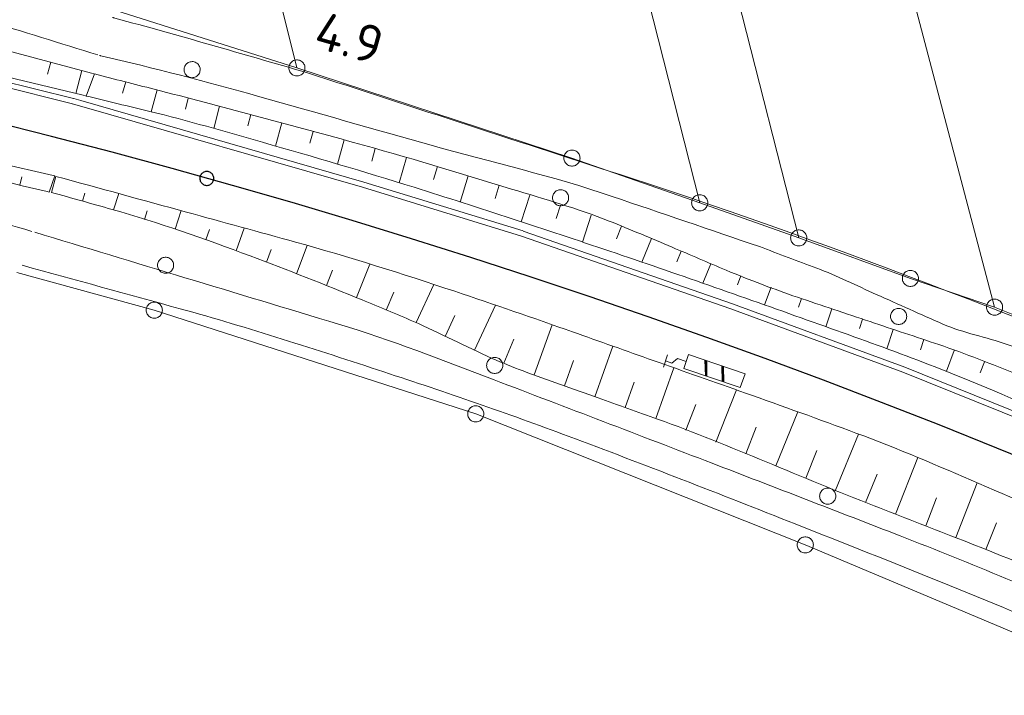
# Model space of a CAD drawing. Header units: metres. Extents: x 3425540 to 3446143, y 5432760 to 5444637.
# Tile 329 of 656: x 3439958 to 3440049, y 5439447 to 5439510. Entities that reach past the tile are written whole.
import ezdxf
from ezdxf.enums import TextEntityAlignment as Align

# ---------------------------------------------------------------- set-up
doc = ezdxf.new("R2010")
doc.units = ezdxf.units.M
for name, color, linetype, lineweight in [('B_Bestand', 9, 'Continuous', 18), ('B_Böschung', 9, 'Continuous', 18), ('B_Flurgrenzen', 9, 'Continuous', 18), ('B_Gleisachse', 9, 'Continuous', 25), ('B_Kilometrierung', 9, 'Continuous', 25), ('Bestand Kabeltröge', 9, 'Continuous', 18)]:
    doc.layers.add(name, color=color, linetype=linetype, lineweight=lineweight)
doc.styles.get("Standard").update_dxf_attribs({"font": 'isocpeur.ttf'})

msp = doc.modelspace()

# ---------------------------------------------------------------- linework, layer by layer
at = {"layer": 'B_Bestand'}
for p, q in [((3440017.932, 5439478.798), (3440017.547, 5439477.661)), ((3440017.739, 5439478.23), (3440018.308, 5439478.037)), ((3440018.307, 5439478.037), (3440018.84, 5439478.456)), ((3440021.397, 5439478.308), (3440021.438, 5439476.858)), ((3440021.468, 5439478.284), (3440021.509, 5439476.834)), ((3440021.564, 5439478.252), (3440021.581, 5439476.809)), ((3440022.972, 5439477.775), (3440022.989, 5439476.332)), ((3440023.044, 5439477.75), (3440023.084, 5439476.3)), ((3440023.116, 5439477.726), (3440023.156, 5439476.275))]:
    msp.add_line(p, q, dxfattribs=at)
for points in [[(3439974.26, 5439504.742), (3439974.326, 5439504.81), (3439974.38, 5439504.882), (3439974.43, 5439504.968), (3439974.464, 5439505.054), (3439974.485, 5439505.145), (3439974.502, 5439505.24), (3439974.506, 5439505.332), (3439974.494, 5439505.424), (3439974.474, 5439505.517), (3439974.436, 5439505.603), (3439974.394, 5439505.684), (3439974.339, 5439505.762), (3439974.276, 5439505.832), (3439974.204, 5439505.894), (3439974.127, 5439505.944), (3439974.045, 5439505.99), (3439973.955, 5439506.019), (3439973.864, 5439506.041), (3439973.772, 5439506.045), (3439973.675, 5439506.037), (3439973.583, 5439506.025), (3439973.494, 5439506), (3439973.404, 5439505.958), (3439973.326, 5439505.912), (3439973.253, 5439505.853), (3439973.186, 5439505.785), (3439973.133, 5439505.712), (3439973.083, 5439505.627), (3439973.049, 5439505.541), (3439973.028, 5439505.45), (3439973.011, 5439505.355), (3439973.006, 5439505.263), (3439973.019, 5439505.17), (3439973.039, 5439505.077), (3439973.077, 5439504.992), (3439973.119, 5439504.91), (3439973.174, 5439504.832), (3439973.237, 5439504.762), (3439973.309, 5439504.7), (3439973.386, 5439504.651), (3439973.468, 5439504.605), (3439973.558, 5439504.575), (3439973.649, 5439504.554), (3439973.741, 5439504.55), (3439973.837, 5439504.558), (3439973.93, 5439504.57), (3439974.019, 5439504.595), (3439974.109, 5439504.636), (3439974.186, 5439504.683), (3439974.26, 5439504.742)], [(3440019.652, 5439478.181), (3440019.433, 5439477.537), (3440024.683, 5439475.758), (3440025.12, 5439477.047), (3440019.87, 5439478.826), (3440019.652, 5439478.181), (3440018.84, 5439478.456)]]:
    msp.add_lwpolyline(points, dxfattribs=at)
for points, knots in [([(3439546.541, 5439507.039), (3439552.839, 5439507.693), (3439559.136, 5439508.347), (3439565.434, 5439509), (3439582.354, 5439510.756), (3439599.269, 5439512.567), (3439616.184, 5439514.37), (3439625.085, 5439515.319), (3439633.986, 5439516.277), (3439642.884, 5439517.252), (3439650.127, 5439518.046), (3439657.367, 5439518.873), (3439664.61, 5439519.674), (3439670.106, 5439520.282), (3439675.604, 5439520.879), (3439681.102, 5439521.474), (3439688.689, 5439522.296), (3439696.286, 5439523.031), (3439703.876, 5439523.832), (3439708.157, 5439524.284), (3439712.42, 5439524.896), (3439716.703, 5439525.338), (3439721.451, 5439525.828), (3439726.21, 5439526.182), (3439730.969, 5439526.55), (3439737.772, 5439527.076), (3439744.57, 5439527.613), (3439751.387, 5439527.924), (3439756.577, 5439528.161), (3439761.769, 5439528.269), (3439766.962, 5439528.318), (3439771.979, 5439528.366), (3439776.997, 5439528.402), (3439782.014, 5439528.449), (3439786.049, 5439528.488), (3439790.085, 5439528.541), (3439794.12, 5439528.58), (3439798.549, 5439528.623), (3439802.979, 5439528.616), (3439807.406, 5439528.351), (3439813.502, 5439527.986), (3439819.577, 5439527.506), (3439825.664, 5439527.108), (3439833.319, 5439526.608), (3439840.975, 5439526.124), (3439848.634, 5439525.668), (3439853.599, 5439525.373), (3439858.59, 5439525.164), (3439863.554, 5439525.472), (3439866.769, 5439525.672), (3439869.982, 5439525.899), (3439873.197, 5439526.106), (3439875.469, 5439526.253), (3439877.741, 5439526.397), (3439880.013, 5439526.538), (3439884.663, 5439526.827), (3439889.336, 5439526.7), (3439893.991, 5439526.366), (3439897.501, 5439526.114), (3439900.967, 5439525.57), (3439904.431, 5439524.899), (3439907.835, 5439524.24), (3439911.227, 5439523.602), (3439914.526, 5439522.569), (3439920.417, 5439520.726), (3439926.24, 5439518.708), (3439932.127, 5439516.872), (3439936.096, 5439515.634), (3439940.063, 5439514.392), (3439944.034, 5439513.161), (3439951.025, 5439510.994), (3439958.017, 5439508.827), (3439965.008, 5439506.659)], [0, 0, 0, 0, 0.044958, 0.044958, 0.044958, 0.165748, 0.165748, 0.165748, 0.229311, 0.229311, 0.229311, 0.281052, 0.281052, 0.281052, 0.320319, 0.320319, 0.320319, 0.374511, 0.374511, 0.374511, 0.405079, 0.405079, 0.405079, 0.438967, 0.438967, 0.438967, 0.487403, 0.487403, 0.487403, 0.524279, 0.524279, 0.524279, 0.559907, 0.559907, 0.559907, 0.588562, 0.588562, 0.588562, 0.620013, 0.620013, 0.620013, 0.663328, 0.663328, 0.663328, 0.717802, 0.717802, 0.717802, 0.753119, 0.753119, 0.753119, 0.775992, 0.775992, 0.775992, 0.792157, 0.792157, 0.792157, 0.825244, 0.825244, 0.825244, 0.850197, 0.850197, 0.850197, 0.874719, 0.874719, 0.874719, 0.918507, 0.918507, 0.918507, 0.948026, 0.948026, 0.948026, 1, 1, 1, 1]), ([(3439552.782, 5439489.562), (3439562.198, 5439490.863), (3439571.615, 5439492.164), (3439581.031, 5439493.465), (3439598.2, 5439495.837), (3439615.488, 5439497.246), (3439632.72, 5439499.104), (3439642.339, 5439500.142), (3439651.959, 5439501.168), (3439661.577, 5439502.211), (3439670.528, 5439503.182), (3439679.474, 5439504.2), (3439688.421, 5439505.208), (3439695.644, 5439506.022), (3439702.856, 5439506.931), (3439710.079, 5439507.744), (3439716.561, 5439508.474), (3439723.054, 5439509.095), (3439729.549, 5439509.704), (3439737.508, 5439510.451), (3439745.471, 5439511.098), (3439753.439, 5439511.762), (3439763.131, 5439512.57), (3439772.832, 5439513.278), (3439782.541, 5439513.732), (3439792.666, 5439514.206), (3439802.832, 5439513.88), (3439812.956, 5439513.271), (3439822.873, 5439512.675), (3439832.775, 5439511.98), (3439842.679, 5439511.197), (3439849.243, 5439510.678), (3439855.814, 5439510.265), (3439862.353, 5439509.474), (3439870.979, 5439508.431), (3439879.562, 5439507.129), (3439888.16, 5439505.901), (3439892.58, 5439505.27), (3439897.029, 5439504.813), (3439901.409, 5439503.942), (3439908.203, 5439502.592), (3439914.967, 5439501.122), (3439921.745, 5439499.703), (3439927.046, 5439498.594), (3439932.438, 5439497.854), (3439937.644, 5439496.36), (3439944.717, 5439494.331), (3439951.791, 5439492.302), (3439958.864, 5439490.272)], [0, 0, 0, 0, 0.069627, 0.069627, 0.069627, 0.196577, 0.196577, 0.196577, 0.267441, 0.267441, 0.267441, 0.333389, 0.333389, 0.333389, 0.38663, 0.38663, 0.38663, 0.434407, 0.434407, 0.434407, 0.492952, 0.492952, 0.492952, 0.564169, 0.564169, 0.564169, 0.638438, 0.638438, 0.638438, 0.711185, 0.711185, 0.711185, 0.759404, 0.759404, 0.759404, 0.823014, 0.823014, 0.823014, 0.855714, 0.855714, 0.855714, 0.906433, 0.906433, 0.906433, 0.9461, 0.9461, 0.9461, 1, 1, 1, 1]), ([(3439966.357, 5439510.149), (3439966.394, 5439510.139), (3439966.43, 5439510.129), (3439966.467, 5439510.119), (3439966.503, 5439510.109), (3439966.54, 5439510.099), (3439966.576, 5439510.089), (3439969.538, 5439509.271), (3439972.502, 5439508.458), (3439975.455, 5439507.606), (3439978.432, 5439506.748), (3439981.408, 5439505.89), (3439984.385, 5439505.031)], [0, 0, 0, 0, 0.006084, 0.006084, 0.006084, 0.012117, 0.012117, 0.012117, 0.504079, 0.504079, 0.504079, 1, 1, 1, 1]), ([(3439965.15, 5439506.611), (3439965.169, 5439506.607), (3439965.188, 5439506.602), (3439965.207, 5439506.597), (3439965.226, 5439506.593), (3439965.245, 5439506.588), (3439965.264, 5439506.584), (3439965.264, 5439506.584), (3439965.265, 5439506.584), (3439965.265, 5439506.584), (3439970.222, 5439505.433), (3439975.147, 5439504.162), (3439980.041, 5439502.777), (3439985.351, 5439501.275), (3439990.661, 5439499.772), (3439995.971, 5439498.27), (3440001.576, 5439496.685), (3440007.275, 5439495.403), (3440012.787, 5439493.521), (3440017.346, 5439491.965), (3440021.905, 5439490.409), (3440026.464, 5439488.853)], [0, 0, 0, 0, 0.000919, 0.000919, 0.000919, 0.001835, 0.001835, 0.001835, 0.00185, 0.00185, 0.00185, 0.240798, 0.240798, 0.240798, 0.500052, 0.500052, 0.500052, 0.773688, 0.773688, 0.773688, 1, 1, 1, 1]), ([(3439984.385, 5439505.032), (3439994.411, 5439501.767), (3440004.438, 5439498.501), (3440014.464, 5439495.235), (3440034.345, 5439488.76), (3440053.754, 5439480.986), (3440073.168, 5439473.131), (3440083.165, 5439469.086), (3440093.032, 5439464.75), (3440102.469, 5439459.532), (3440107.857, 5439456.553), (3440113.03, 5439453.228), (3440118.4, 5439450.236), (3440124.47, 5439446.855), (3440130.595, 5439443.569), (3440136.654, 5439440.165), (3440142.869, 5439436.674), (3440149.038, 5439433.106), (3440155.177, 5439429.477), (3440160.385, 5439426.399), (3440165.585, 5439423.295), (3440170.556, 5439419.849), (3440177.038, 5439415.356), (3440183.52, 5439410.863), (3440190.002, 5439406.37)], [0, 0, 0, 0, 0.138052, 0.138052, 0.138052, 0.411795, 0.411795, 0.411795, 0.552765, 0.552765, 0.552765, 0.633258, 0.633258, 0.633258, 0.724238, 0.724238, 0.724238, 0.817563, 0.817563, 0.817563, 0.896745, 0.896745, 0.896745, 1, 1, 1, 1]), ([(3440104.144, 5439432.103), (3440098.944, 5439434.723), (3440093.745, 5439437.342), (3440088.545, 5439439.961), (3440083.404, 5439442.551), (3440078.238, 5439445.086), (3440073.057, 5439447.597), (3440068.467, 5439449.822), (3440063.807, 5439451.894), (3440059.118, 5439453.904), (3440052.626, 5439456.687), (3440046.118, 5439459.427), (3440039.536, 5439461.983), (3440033.713, 5439464.245), (3440027.886, 5439466.493), (3440022.056, 5439468.734), (3440015.311, 5439471.327), (3440008.563, 5439473.907), (3440001.811, 5439476.481), (3439997.03, 5439478.304), (3439992.257, 5439480.17), (3439987.361, 5439481.652), (3439982.604, 5439483.092), (3439977.847, 5439484.528), (3439973.09, 5439485.967), (3439968.436, 5439487.375), (3439963.783, 5439488.783), (3439959.129, 5439490.19)], [0, 0, 0, 0, 0.111625, 0.111625, 0.111625, 0.221982, 0.221982, 0.221982, 0.319759, 0.319759, 0.319759, 0.455136, 0.455136, 0.455136, 0.57489, 0.57489, 0.57489, 0.713422, 0.713422, 0.713422, 0.811504, 0.811504, 0.811504, 0.906785, 0.906785, 0.906785, 1, 1, 1, 1]), ([(3440419.601, 5439154.358), (3440417.983, 5439155.967), (3440416.366, 5439157.576), (3440414.748, 5439159.184), (3440411.137, 5439162.775), (3440408.165, 5439166.969), (3440405.234, 5439171.137), (3440401.877, 5439175.911), (3440398.539, 5439180.689), (3440395.278, 5439185.524), (3440391.428, 5439191.233), (3440387.641, 5439196.983), (3440383.771, 5439202.678), (3440378.894, 5439209.854), (3440373.991, 5439217.011), (3440368.969, 5439224.085), (3440365.389, 5439229.127), (3440361.763, 5439234.134), (3440358.128, 5439239.136), (3440354.715, 5439243.833), (3440351.28, 5439248.514), (3440347.838, 5439253.19), (3440343.106, 5439259.62), (3440338.263, 5439265.962), (3440333.372, 5439272.276), (3440329.906, 5439276.751), (3440326.316, 5439281.127), (3440322.53, 5439285.336), (3440319.369, 5439288.851), (3440316.145, 5439292.299), (3440312.906, 5439295.739), (3440309.024, 5439299.862), (3440305.152, 5439303.987), (3440301.179, 5439308.023), (3440295.263, 5439314.033), (3440289.183, 5439319.876), (3440282.959, 5439325.562), (3440278.429, 5439329.7), (3440273.881, 5439333.819), (3440269.352, 5439337.957), (3440264.591, 5439342.307), (3440259.841, 5439346.667), (3440255.08, 5439351.017), (3440250.528, 5439355.176), (3440245.912, 5439359.26), (3440241.252, 5439363.3), (3440234.221, 5439369.396), (3440226.94, 5439375.181), (3440219.623, 5439380.934), (3440213.699, 5439385.592), (3440207.739, 5439390.194), (3440201.59, 5439394.546), (3440196.411, 5439398.211), (3440191.065, 5439401.63), (3440185.881, 5439405.282), (3440182.401, 5439407.734), (3440178.961, 5439410.243), (3440175.482, 5439412.697), (3440172.121, 5439415.068), (3440168.742, 5439417.408), (3440165.304, 5439419.669), (3440158.261, 5439424.302), (3440151.034, 5439428.634), (3440143.692, 5439432.769), (3440136.815, 5439436.643), (3440129.92, 5439440.477), (3440123.004, 5439444.279), (3440116.785, 5439447.698), (3440110.576, 5439451.131), (3440104.308, 5439454.461), (3440097.475, 5439458.091), (3440090.54, 5439461.514), (3440083.62, 5439464.974), (3440080.258, 5439466.655), (3440076.882, 5439468.302), (3440073.49, 5439469.922), (3440069.017, 5439472.058), (3440064.471, 5439474.02), (3440059.881, 5439475.898), (3440056.454, 5439477.301), (3440052.97, 5439478.54), (3440049.482, 5439479.771), (3440047.513, 5439480.466), (3440045.424, 5439480.822), (3440043.508, 5439481.653), (3440041.432, 5439482.553), (3440039.381, 5439483.505), (3440037.313, 5439484.419), (3440035.47, 5439485.234), (3440033.667, 5439486.145), (3440031.781, 5439486.854), (3440030.009, 5439487.521), (3440028.236, 5439488.188), (3440026.464, 5439488.854)], [0, 0, 0, 0, 0.013012, 0.013012, 0.013012, 0.042058, 0.042058, 0.042058, 0.075323, 0.075323, 0.075323, 0.114595, 0.114595, 0.114595, 0.164078, 0.164078, 0.164078, 0.199344, 0.199344, 0.199344, 0.232461, 0.232461, 0.232461, 0.277994, 0.277994, 0.277994, 0.310266, 0.310266, 0.310266, 0.33721, 0.33721, 0.33721, 0.369499, 0.369499, 0.369499, 0.417582, 0.417582, 0.417582, 0.452577, 0.452577, 0.452577, 0.489358, 0.489358, 0.489358, 0.524523, 0.524523, 0.524523, 0.577581, 0.577581, 0.577581, 0.620538, 0.620538, 0.620538, 0.656713, 0.656713, 0.656713, 0.680996, 0.680996, 0.680996, 0.704452, 0.704452, 0.704452, 0.752501, 0.752501, 0.752501, 0.797512, 0.797512, 0.797512, 0.837988, 0.837988, 0.837988, 0.882109, 0.882109, 0.882109, 0.903543, 0.903543, 0.903543, 0.931802, 0.931802, 0.931802, 0.9529, 0.9529, 0.9529, 0.964809, 0.964809, 0.964809, 0.977708, 0.977708, 0.977708, 0.989199, 0.989199, 0.989199, 1, 1, 1, 1]), ([(3440380.353, 5439144.456), (3440380.464, 5439145.896), (3440380.574, 5439147.335), (3440380.685, 5439148.774), (3440380.852, 5439150.952), (3440380.428, 5439153.127), (3440380.132, 5439155.303), (3440379.796, 5439157.776), (3440379.387, 5439160.201), (3440378.693, 5439162.608), (3440377.814, 5439165.658), (3440376.646, 5439168.566), (3440375.153, 5439171.351), (3440372.469, 5439176.357), (3440369.713, 5439181.255), (3440366.744, 5439186.07), (3440363.12, 5439191.947), (3440359.576, 5439197.861), (3440355.681, 5439203.556), (3440351.551, 5439209.595), (3440347.268, 5439215.524), (3440343.109, 5439221.539), (3440340.014, 5439226.015), (3440337.044, 5439230.576), (3440333.926, 5439235.041), (3440331.157, 5439239.006), (3440328.072, 5439242.736), (3440324.964, 5439246.441), (3440321.57, 5439250.486), (3440317.815, 5439254.215), (3440314.455, 5439258.282), (3440311.308, 5439262.092), (3440308.459, 5439266.147), (3440305.292, 5439269.942), (3440301.437, 5439274.562), (3440297.543, 5439279.149), (3440293.565, 5439283.666), (3440290.388, 5439287.274), (3440287.184, 5439290.854), (3440283.94, 5439294.401), (3440280.417, 5439298.253), (3440276.855, 5439302.065), (3440273.208, 5439305.8), (3440269.472, 5439309.627), (3440265.675, 5439313.39), (3440261.813, 5439317.088), (3440258.233, 5439320.517), (3440254.648, 5439323.939), (3440251.018, 5439327.313), (3440247.08, 5439330.974), (3440243.13, 5439334.621), (3440239.181, 5439338.27), (3440235.251, 5439341.903), (3440231.309, 5439345.52), (3440227.344, 5439349.116), (3440223.204, 5439352.871), (3440218.836, 5439356.381), (3440214.289, 5439359.629), (3440210.974, 5439361.997), (3440207.648, 5439364.347), (3440204.332, 5439366.712), (3440200.58, 5439369.388), (3440196.841, 5439372.083), (3440193.083, 5439374.752), (3440185.226, 5439380.333), (3440176.763, 5439385.017), (3440168.744, 5439390.357), (3440164.377, 5439393.265), (3440160.185, 5439396.432), (3440155.801, 5439399.32), (3440146.729, 5439405.298), (3440137.463, 5439410.952), (3440128.074, 5439416.428), (3440121.766, 5439420.107), (3440115.42, 5439423.698), (3440108.935, 5439427.052), (3440101.525, 5439430.886), (3440094.05, 5439434.566), (3440086.538, 5439438.192), (3440076.639, 5439442.971), (3440066.76, 5439447.774), (3440056.668, 5439452.135), (3440047.78, 5439455.976), (3440038.786, 5439459.535), (3440029.784, 5439463.092), (3440022.776, 5439465.861), (3440015.764, 5439468.608), (3440008.704, 5439471.245), (3440003.032, 5439473.364), (3439997.309, 5439475.331), (3439991.556, 5439477.221), (3439985.282, 5439479.283), (3439979.004, 5439481.333), (3439972.639, 5439483.085), (3439967.753, 5439484.43), (3439962.866, 5439485.775), (3439957.98, 5439487.12)], [0, 0, 0, 0, 0.007668, 0.007668, 0.007668, 0.01927, 0.01927, 0.01927, 0.032453, 0.032453, 0.032453, 0.049155, 0.049155, 0.049155, 0.07917, 0.07917, 0.07917, 0.115807, 0.115807, 0.115807, 0.154658, 0.154658, 0.154658, 0.183571, 0.183571, 0.183571, 0.209246, 0.209246, 0.209246, 0.237279, 0.237279, 0.237279, 0.263537, 0.263537, 0.263537, 0.2955, 0.2955, 0.2955, 0.321029, 0.321029, 0.321029, 0.34875, 0.34875, 0.34875, 0.37715, 0.37715, 0.37715, 0.403478, 0.403478, 0.403478, 0.432037, 0.432037, 0.432037, 0.460464, 0.460464, 0.460464, 0.490143, 0.490143, 0.490143, 0.511779, 0.511779, 0.511779, 0.536261, 0.536261, 0.536261, 0.587454, 0.587454, 0.587454, 0.61533, 0.61533, 0.61533, 0.673017, 0.673017, 0.673017, 0.711776, 0.711776, 0.711776, 0.756068, 0.756068, 0.756068, 0.814435, 0.814435, 0.814435, 0.865838, 0.865838, 0.865838, 0.905858, 0.905858, 0.905858, 0.938012, 0.938012, 0.938012, 0.973079, 0.973079, 0.973079, 1, 1, 1, 1])]:
    msp.add_open_spline(points, degree=3, knots=knots, dxfattribs=at)
at = {"layer": 'B_Böschung'}
for p, q in [((3439946.903, 5439509.669), (3439964.401, 5439504.977)), ((3439960.626, 5439505.995), (3439960.328, 5439504.883)), ((3439952.981, 5439505.455), (3439963.629, 5439502.916)), ((3439963.524, 5439505.219), (3439962.949, 5439503.072)), ((3439964.682, 5439504.895), (3439963.917, 5439502.847)), ((3439964.401, 5439504.977), (3439964.633, 5439504.915)), ((3439967.589, 5439504.153), (3439967.303, 5439503.124)), ((3439970.495, 5439503.409), (3439969.96, 5439501.377)), ((3439963.629, 5439502.916), (3439963.857, 5439502.862)), ((3439973.397, 5439502.649), (3439973.131, 5439501.632)), ((3439976.299, 5439501.889), (3439975.762, 5439499.839)), ((3439979.201, 5439501.128), (3439978.925, 5439500.074)), ((3439982.097, 5439500.346), (3439981.516, 5439498.196)), ((3439984.993, 5439499.56), (3439984.694, 5439498.46)), ((3439987.888, 5439498.774), (3439987.277, 5439496.523)), ((3439990.774, 5439497.957), (3439990.445, 5439496.809)), ((3439952.563, 5439497.36), (3439960.839, 5439495.46)), ((3439993.657, 5439497.127), (3439992.984, 5439494.789)), ((3439951.456, 5439496.179), (3439957.966, 5439494.516)), ((3439996.538, 5439496.291), (3439996.178, 5439495.097)), ((3439957.747, 5439494.572), (3439957.939, 5439495.327)), ((3439960.486, 5439493.919), (3439961.012, 5439495.42)), ((3439960.688, 5439493.898), (3439961.106, 5439495.381)), ((3439960.839, 5439495.46), (3439961.012, 5439495.42)), ((3439999.409, 5439495.421), (3439998.673, 5439492.989)), ((3439957.966, 5439494.516), (3439960.28, 5439493.968)), ((3440002.28, 5439494.551), (3440001.905, 5439493.313)), ((3439960.28, 5439493.968), (3439960.486, 5439493.919)), ((3439963.575, 5439493.084), (3439963.788, 5439493.836)), ((3439966.462, 5439492.266), (3439966.933, 5439493.785)), ((3440005.139, 5439493.643), (3440004.333, 5439491.166)), ((3440007.99, 5439492.708), (3440007.583, 5439491.464)), ((3439969.324, 5439491.368), (3439969.578, 5439492.18)), ((3439972.187, 5439490.471), (3439972.728, 5439492.198)), ((3440010.841, 5439491.773), (3440010.021, 5439489.273)), ((3439975.018, 5439489.48), (3439975.356, 5439490.432)), ((3439977.841, 5439488.465), (3439978.602, 5439490.584)), ((3440013.658, 5439490.748), (3440013.177, 5439489.565)), ((3440016.428, 5439489.596), (3440015.521, 5439487.411)), ((3439980.652, 5439487.417), (3439981.101, 5439488.593)), ((3439983.452, 5439486.34), (3439984.454, 5439488.948)), ((3440019.196, 5439488.439), (3440018.772, 5439487.439)), ((3439989.025, 5439484.12), (3439990.276, 5439487.236)), ((3440021.957, 5439487.266), (3440021.191, 5439485.461)), ((3439986.241, 5439485.237), (3439986.811, 5439486.662)), ((3440024.74, 5439486.147), (3440024.413, 5439485.295)), ((3439994.555, 5439481.791), (3439996.197, 5439485.334)), ((3440027.545, 5439485.083), (3440026.921, 5439483.441)), ((3439991.794, 5439482.965), (3439992.494, 5439484.635)), ((3440030.354, 5439484.032), (3440030.08, 5439483.227)), ((3439999.988, 5439479.246), (3440001.942, 5439483.416)), ((3439997.272, 5439480.518), (3439998.177, 5439482.452)), ((3440033.198, 5439483.076), (3440032.636, 5439481.407)), ((3440005.523, 5439476.937), (3440007.218, 5439481.592)), ((3440036.041, 5439482.12), (3440035.75, 5439481.253)), ((3440038.887, 5439481.169), (3440038.284, 5439479.364)), ((3440002.729, 5439478.028), (3440003.657, 5439480.269)), ((3440011.17, 5439474.911), (3440012.854, 5439479.603)), ((3440041.732, 5439480.219), (3440041.415, 5439479.267)), ((3440044.556, 5439479.209), (3440043.827, 5439477.271)), ((3440008.347, 5439475.924), (3440009.188, 5439478.265)), ((3440016.822, 5439472.897), (3440018.499, 5439477.603)), ((3440047.359, 5439478.139), (3440046.978, 5439477.139)), ((3440013.996, 5439473.903), (3440014.834, 5439476.254)), ((3440022.406, 5439470.702), (3440024.315, 5439475.548)), ((3440019.615, 5439471.802), (3440020.543, 5439474.178)), ((3440027.984, 5439468.491), (3440030.026, 5439473.511)), ((3440025.197, 5439469.602), (3440026.171, 5439472.071)), ((3440033.539, 5439466.223), (3440035.67, 5439471.444)), ((3440030.761, 5439467.357), (3440031.807, 5439469.919)), ((3440039.108, 5439463.99), (3440041.169, 5439469.273)), ((3440036.316, 5439465.089), (3440037.388, 5439467.716)), ((3440044.702, 5439461.819), (3440046.683, 5439466.925)), ((3440041.904, 5439462.904), (3440042.913, 5439465.502)), ((3440047.49, 5439460.711), (3440048.48, 5439463.209))]:
    msp.add_line(p, q, dxfattribs=at)
for points, knots in [([(3439964.682, 5439504.895), (3439966.531, 5439504.423), (3439968.379, 5439503.951), (3439970.228, 5439503.479), (3439976.421, 5439501.898), (3439982.59, 5439500.23), (3439988.755, 5439498.539), (3439993.678, 5439497.189), (3439998.554, 5439495.684), (3440003.44, 5439494.2), (3440006.48, 5439493.277), (3440009.54, 5439492.405), (3440012.495, 5439491.231), (3440014.462, 5439490.45), (3440016.405, 5439489.618), (3440018.354, 5439488.796), (3440020.03, 5439488.09), (3440021.697, 5439487.364), (3440023.376, 5439486.664), (3440025.554, 5439485.756), (3440027.76, 5439484.91), (3440029.995, 5439484.153), (3440032.241, 5439483.392), (3440034.49, 5439482.639), (3440036.739, 5439481.885), (3440038.868, 5439481.172), (3440041.002, 5439480.471), (3440043.13, 5439479.753), (3440045.625, 5439478.912), (3440048.068, 5439477.923), (3440050.511, 5439476.937), (3440052.905, 5439475.971), (3440055.298, 5439475.004), (3440057.663, 5439473.968), (3440062.831, 5439471.705), (3440067.979, 5439469.401), (3440073.147, 5439467.138), (3440076.924, 5439465.485), (3440080.706, 5439463.843), (3440084.484, 5439462.191), (3440089.373, 5439460.053), (3440094.259, 5439457.908), (3440099.093, 5439455.644), (3440099.864, 5439455.283), (3440100.618, 5439454.89), (3440101.376, 5439454.503), (3440105.5, 5439452.4), (3440109.618, 5439450.291), (3440113.702, 5439448.109), (3440119.192, 5439445.177), (3440124.621, 5439442.134), (3440129.949, 5439438.921), (3440133.555, 5439436.747), (3440137.154, 5439434.562), (3440140.753, 5439432.375), (3440145.044, 5439429.769), (3440149.427, 5439427.307), (3440153.613, 5439424.536), (3440154.664, 5439423.84), (3440155.716, 5439423.144), (3440156.767, 5439422.448)], [0, 0, 0, 0, 0.027257, 0.027257, 0.027257, 0.118565, 0.118565, 0.118565, 0.191483, 0.191483, 0.191483, 0.236862, 0.236862, 0.236862, 0.267076, 0.267076, 0.267076, 0.293056, 0.293056, 0.293056, 0.326767, 0.326767, 0.326767, 0.36065, 0.36065, 0.36065, 0.392732, 0.392732, 0.392732, 0.430352, 0.430352, 0.430352, 0.467227, 0.467227, 0.467227, 0.547816, 0.547816, 0.547816, 0.606719, 0.606719, 0.606719, 0.682953, 0.682953, 0.682953, 0.695107, 0.695107, 0.695107, 0.761231, 0.761231, 0.761231, 0.850113, 0.850113, 0.850113, 0.910268, 0.910268, 0.910268, 0.981988, 0.981988, 0.981988, 1, 1, 1, 1]), ([(3439963.917, 5439502.847), (3439965.887, 5439502.369), (3439967.857, 5439501.891), (3439969.827, 5439501.412), (3439973.346, 5439500.558), (3439976.823, 5439499.543), (3439980.306, 5439498.548), (3439985.014, 5439497.203), (3439989.71, 5439495.824), (3439994.383, 5439494.363), (3440000.47, 5439492.46), (3440006.525, 5439490.466), (3440012.568, 5439488.426), (3440018.703, 5439486.355), (3440024.808, 5439484.209), (3440030.906, 5439482.032), (3440036.686, 5439479.969), (3440042.474, 5439477.92), (3440048.122, 5439475.516), (3440052.659, 5439473.585), (3440057.164, 5439471.586), (3440061.666, 5439469.578), (3440066.665, 5439467.349), (3440071.661, 5439465.117), (3440076.657, 5439462.881), (3440082.377, 5439460.322), (3440088.088, 5439457.749), (3440093.777, 5439455.117), (3440099.287, 5439452.568), (3440104.634, 5439449.681), (3440109.925, 5439446.706), (3440114.728, 5439444.006), (3440119.52, 5439441.29), (3440124.306, 5439438.561), (3440128.472, 5439436.187), (3440132.703, 5439433.922), (3440136.785, 5439431.406), (3440142.92, 5439427.625), (3440149.054, 5439423.844), (3440155.189, 5439420.062)], [0, 0, 0, 0, 0.029053, 0.029053, 0.029053, 0.080948, 0.080948, 0.080948, 0.151103, 0.151103, 0.151103, 0.242487, 0.242487, 0.242487, 0.335261, 0.335261, 0.335261, 0.423197, 0.423197, 0.423197, 0.493842, 0.493842, 0.493842, 0.572276, 0.572276, 0.572276, 0.662077, 0.662077, 0.662077, 0.749054, 0.749054, 0.749054, 0.828007, 0.828007, 0.828007, 0.896723, 0.896723, 0.896723, 1, 1, 1, 1]), ([(3439961.106, 5439495.381), (3439965.144, 5439494.275), (3439969.182, 5439493.169), (3439973.22, 5439492.063), (3439976.606, 5439491.136), (3439979.991, 5439490.203), (3439983.375, 5439489.266), (3439988.343, 5439487.891), (3439993.262, 5439486.342), (3439998.15, 5439484.702), (3440001.811, 5439483.474), (3440005.464, 5439482.225), (3440009.103, 5439480.935), (3440011.603, 5439480.049), (3440014.101, 5439479.159), (3440016.601, 5439478.274), (3440019.453, 5439477.265), (3440022.306, 5439476.259), (3440025.158, 5439475.25), (3440028.589, 5439474.037), (3440032.013, 5439472.805), (3440035.426, 5439471.54), (3440039.281, 5439470.112), (3440043.06, 5439468.491), (3440046.835, 5439466.861), (3440050.686, 5439465.199), (3440054.517, 5439463.496), (3440058.326, 5439461.741), (3440060.528, 5439460.727), (3440062.667, 5439459.577), (3440064.887, 5439458.602), (3440068.193, 5439457.151), (3440071.503, 5439455.709), (3440074.813, 5439454.266), (3440078.748, 5439452.551), (3440082.687, 5439450.845), (3440086.622, 5439449.13), (3440090.452, 5439447.462), (3440094.283, 5439445.783), (3440097.974, 5439443.822), (3440103.615, 5439440.826), (3440109.184, 5439437.71), (3440114.766, 5439434.61), (3440118.725, 5439432.411), (3440122.687, 5439430.218), (3440126.631, 5439427.99), (3440131.397, 5439425.298), (3440136.132, 5439422.55), (3440140.779, 5439419.658), (3440143.452, 5439417.995), (3440146.124, 5439416.332), (3440148.797, 5439414.669)], [0, 0, 0, 0, 0.061234, 0.061234, 0.061234, 0.112586, 0.112586, 0.112586, 0.187976, 0.187976, 0.187976, 0.244445, 0.244445, 0.244445, 0.283234, 0.283234, 0.283234, 0.32748, 0.32748, 0.32748, 0.380706, 0.380706, 0.380706, 0.440824, 0.440824, 0.440824, 0.502155, 0.502155, 0.502155, 0.537614, 0.537614, 0.537614, 0.590422, 0.590422, 0.590422, 0.653203, 0.653203, 0.653203, 0.714298, 0.714298, 0.714298, 0.807674, 0.807674, 0.807674, 0.873913, 0.873913, 0.873913, 0.953961, 0.953961, 0.953961, 1, 1, 1, 1]), ([(3439960.688, 5439493.898), (3439962.566, 5439493.369), (3439964.445, 5439492.839), (3439966.323, 5439492.309), (3439970.663, 5439491.085), (3439974.918, 5439489.577), (3439979.144, 5439487.996), (3439982.635, 5439486.69), (3439986.095, 5439485.319), (3439989.545, 5439483.911), (3439991.141, 5439483.26), (3439992.73, 5439482.595), (3439994.31, 5439481.906), (3439996.782, 5439480.829), (3439999.165, 5439479.559), (3440001.635, 5439478.474), (3440002.583, 5439478.058), (3440003.536, 5439477.653), (3440004.509, 5439477.301), (3440006.827, 5439476.464), (3440009.147, 5439475.634), (3440011.468, 5439474.804), (3440013.308, 5439474.147), (3440015.154, 5439473.505), (3440016.99, 5439472.837), (3440023.787, 5439470.365), (3440030.392, 5439467.394), (3440037.126, 5439464.759), (3440039.657, 5439463.769), (3440042.197, 5439462.8), (3440044.729, 5439461.808), (3440049.15, 5439460.077), (3440053.553, 5439458.303), (3440057.941, 5439456.486), (3440060.491, 5439455.43), (3440063.005, 5439454.29), (3440065.505, 5439453.119), (3440068.376, 5439451.775), (3440071.226, 5439450.392), (3440074.052, 5439448.958), (3440076.328, 5439447.804), (3440078.563, 5439446.574), (3440080.837, 5439445.415), (3440082.239, 5439444.701), (3440083.638, 5439443.981), (3440085.073, 5439443.334), (3440087.096, 5439442.422), (3440089.136, 5439441.551), (3440091.162, 5439440.648), (3440093.105, 5439439.782), (3440095.048, 5439438.916), (3440096.986, 5439438.037), (3440099.241, 5439437.014), (3440101.463, 5439435.924), (3440103.68, 5439434.821), (3440106.177, 5439433.58), (3440108.669, 5439432.328), (3440111.108, 5439430.976), (3440112.94, 5439429.961), (3440114.766, 5439428.936), (3440116.592, 5439427.911), (3440118.384, 5439426.906), (3440120.168, 5439425.887), (3440121.962, 5439424.885), (3440123.36, 5439424.105), (3440124.823, 5439423.444), (3440126.236, 5439422.69), (3440130.74, 5439420.286), (3440135.264, 5439417.91), (3440139.645, 5439415.289), (3440141.983, 5439413.891), (3440144.32, 5439412.493), (3440146.658, 5439411.094)], [0, 0, 0, 0, 0.0287, 0.0287, 0.0287, 0.09501, 0.09501, 0.09501, 0.149788, 0.149788, 0.149788, 0.17513, 0.17513, 0.17513, 0.214783, 0.214783, 0.214783, 0.23, 0.23, 0.23, 0.266243, 0.266243, 0.266243, 0.294978, 0.294978, 0.294978, 0.401333, 0.401333, 0.401333, 0.441312, 0.441312, 0.441312, 0.511135, 0.511135, 0.511135, 0.551722, 0.551722, 0.551722, 0.598321, 0.598321, 0.598321, 0.635843, 0.635843, 0.635843, 0.658979, 0.658979, 0.658979, 0.691602, 0.691602, 0.691602, 0.72289, 0.72289, 0.72289, 0.759295, 0.759295, 0.759295, 0.800296, 0.800296, 0.800296, 0.831093, 0.831093, 0.831093, 0.861309, 0.861309, 0.861309, 0.884862, 0.884862, 0.884862, 0.959941, 0.959941, 0.959941, 1, 1, 1, 1])]:
    msp.add_open_spline(points, degree=3, knots=knots, dxfattribs=at)
at = {"layer": 'B_Flurgrenzen'}
for p, q in [((3440020.911, 5439492.927), (3440004.303, 5439558.472)), ((3440030.108, 5439489.663), (3440013.203, 5439556.296)), ((3440048.303, 5439483.233), (3440030.669, 5439550.273)), ((3439983.488, 5439505.452), (3439975.959, 5439535.857)), ((3439966.587, 5439510.817), (3439983.488, 5439505.451)), ((3439983.488, 5439505.452), (3440009.045, 5439497.082)), ((3440009.045, 5439497.082), (3440020.911, 5439492.927)), ((3440020.911, 5439492.927), (3440030.108, 5439489.663)), ((3440030.108, 5439489.663), (3440040.491, 5439485.904)), ((3439957.462, 5439486.437), (3439970.239, 5439482.95)), ((3440040.491, 5439485.904), (3440048.303, 5439483.233)), ((3440048.303, 5439483.233), (3440072.188, 5439473.672)), ((3439970.239, 5439482.951), (3440000.105, 5439473.317)), ((3440000.105, 5439473.317), (3440030.718, 5439461.145)), ((3440030.718, 5439461.145), (3440061.381, 5439448.24))]:
    msp.add_line(p, q, dxfattribs=at)
for points in [[(3439984.238, 5439505.452), (3439984.232, 5439505.546), (3439984.214, 5439505.635), (3439984.185, 5439505.73), (3439984.144, 5439505.812), (3439984.09, 5439505.889), (3439984.031, 5439505.966), (3439983.966, 5439506.031), (3439983.89, 5439506.084), (3439983.807, 5439506.131), (3439983.718, 5439506.161), (3439983.63, 5439506.184), (3439983.535, 5439506.196), (3439983.441, 5439506.196), (3439983.346, 5439506.184), (3439983.258, 5439506.161), (3439983.169, 5439506.131), (3439983.086, 5439506.084), (3439983.01, 5439506.031), (3439982.945, 5439505.966), (3439982.886, 5439505.889), (3439982.832, 5439505.812), (3439982.791, 5439505.73), (3439982.762, 5439505.635), (3439982.744, 5439505.546), (3439982.738, 5439505.452), (3439982.744, 5439505.358), (3439982.762, 5439505.269), (3439982.791, 5439505.174), (3439982.832, 5439505.092), (3439982.886, 5439505.015), (3439982.945, 5439504.938), (3439983.01, 5439504.873), (3439983.086, 5439504.82), (3439983.169, 5439504.773), (3439983.258, 5439504.743), (3439983.346, 5439504.72), (3439983.441, 5439504.708), (3439983.535, 5439504.708), (3439983.63, 5439504.72), (3439983.718, 5439504.743), (3439983.807, 5439504.773), (3439983.89, 5439504.82), (3439983.966, 5439504.873), (3439984.031, 5439504.938), (3439984.09, 5439505.015), (3439984.144, 5439505.092), (3439984.185, 5439505.174), (3439984.214, 5439505.269), (3439984.232, 5439505.358), (3439984.238, 5439505.452)], [(3440009.795, 5439497.082), (3440009.789, 5439497.176), (3440009.771, 5439497.265), (3440009.742, 5439497.36), (3440009.701, 5439497.442), (3440009.647, 5439497.519), (3440009.588, 5439497.596), (3440009.523, 5439497.661), (3440009.447, 5439497.714), (3440009.364, 5439497.761), (3440009.275, 5439497.791), (3440009.187, 5439497.814), (3440009.092, 5439497.826), (3440008.998, 5439497.826), (3440008.903, 5439497.814), (3440008.815, 5439497.791), (3440008.726, 5439497.761), (3440008.643, 5439497.714), (3440008.567, 5439497.661), (3440008.502, 5439497.596), (3440008.443, 5439497.519), (3440008.389, 5439497.442), (3440008.348, 5439497.36), (3440008.319, 5439497.265), (3440008.301, 5439497.176), (3440008.295, 5439497.082), (3440008.301, 5439496.988), (3440008.319, 5439496.899), (3440008.348, 5439496.804), (3440008.389, 5439496.722), (3440008.443, 5439496.645), (3440008.502, 5439496.568), (3440008.567, 5439496.503), (3440008.643, 5439496.45), (3440008.726, 5439496.403), (3440008.815, 5439496.373), (3440008.903, 5439496.35), (3440008.998, 5439496.338), (3440009.092, 5439496.338), (3440009.187, 5439496.35), (3440009.275, 5439496.373), (3440009.364, 5439496.403), (3440009.447, 5439496.45), (3440009.523, 5439496.503), (3440009.588, 5439496.568), (3440009.647, 5439496.645), (3440009.701, 5439496.722), (3440009.742, 5439496.804), (3440009.771, 5439496.899), (3440009.789, 5439496.988), (3440009.795, 5439497.082)], [(3440008.731, 5439493.395), (3440008.725, 5439493.489), (3440008.707, 5439493.578), (3440008.678, 5439493.673), (3440008.637, 5439493.755), (3440008.583, 5439493.832), (3440008.524, 5439493.909), (3440008.459, 5439493.974), (3440008.383, 5439494.027), (3440008.3, 5439494.074), (3440008.211, 5439494.104), (3440008.123, 5439494.127), (3440008.028, 5439494.139), (3440007.934, 5439494.139), (3440007.839, 5439494.127), (3440007.751, 5439494.104), (3440007.662, 5439494.074), (3440007.579, 5439494.027), (3440007.503, 5439493.974), (3440007.438, 5439493.909), (3440007.379, 5439493.832), (3440007.325, 5439493.755), (3440007.284, 5439493.673), (3440007.255, 5439493.578), (3440007.237, 5439493.489), (3440007.231, 5439493.395), (3440007.237, 5439493.301), (3440007.255, 5439493.212), (3440007.284, 5439493.117), (3440007.325, 5439493.035), (3440007.379, 5439492.958), (3440007.438, 5439492.881), (3440007.503, 5439492.816), (3440007.579, 5439492.763), (3440007.662, 5439492.716), (3440007.751, 5439492.686), (3440007.839, 5439492.663), (3440007.934, 5439492.651), (3440008.028, 5439492.651), (3440008.123, 5439492.663), (3440008.211, 5439492.686), (3440008.3, 5439492.716), (3440008.383, 5439492.763), (3440008.459, 5439492.816), (3440008.524, 5439492.881), (3440008.583, 5439492.958), (3440008.637, 5439493.035), (3440008.678, 5439493.117), (3440008.707, 5439493.212), (3440008.725, 5439493.301), (3440008.731, 5439493.395)], [(3440021.661, 5439492.927), (3440021.655, 5439493.021), (3440021.637, 5439493.11), (3440021.608, 5439493.205), (3440021.567, 5439493.287), (3440021.513, 5439493.364), (3440021.454, 5439493.441), (3440021.389, 5439493.506), (3440021.313, 5439493.559), (3440021.23, 5439493.606), (3440021.141, 5439493.636), (3440021.053, 5439493.659), (3440020.958, 5439493.671), (3440020.864, 5439493.671), (3440020.769, 5439493.659), (3440020.681, 5439493.636), (3440020.592, 5439493.606), (3440020.509, 5439493.559), (3440020.433, 5439493.506), (3440020.368, 5439493.441), (3440020.309, 5439493.364), (3440020.255, 5439493.287), (3440020.214, 5439493.205), (3440020.185, 5439493.11), (3440020.167, 5439493.021), (3440020.161, 5439492.927), (3440020.167, 5439492.833), (3440020.185, 5439492.744), (3440020.214, 5439492.649), (3440020.255, 5439492.567), (3440020.309, 5439492.49), (3440020.368, 5439492.413), (3440020.433, 5439492.348), (3440020.509, 5439492.295), (3440020.592, 5439492.248), (3440020.681, 5439492.218), (3440020.769, 5439492.195), (3440020.864, 5439492.183), (3440020.958, 5439492.183), (3440021.053, 5439492.195), (3440021.141, 5439492.218), (3440021.23, 5439492.248), (3440021.313, 5439492.295), (3440021.389, 5439492.348), (3440021.454, 5439492.413), (3440021.513, 5439492.49), (3440021.567, 5439492.567), (3440021.608, 5439492.649), (3440021.637, 5439492.744), (3440021.655, 5439492.833), (3440021.661, 5439492.927)], [(3440030.858, 5439489.663), (3440030.852, 5439489.757), (3440030.834, 5439489.846), (3440030.805, 5439489.941), (3440030.764, 5439490.023), (3440030.71, 5439490.1), (3440030.651, 5439490.177), (3440030.586, 5439490.242), (3440030.51, 5439490.295), (3440030.427, 5439490.342), (3440030.338, 5439490.372), (3440030.25, 5439490.395), (3440030.155, 5439490.407), (3440030.061, 5439490.407), (3440029.966, 5439490.395), (3440029.878, 5439490.372), (3440029.789, 5439490.342), (3440029.706, 5439490.295), (3440029.63, 5439490.242), (3440029.565, 5439490.177), (3440029.506, 5439490.1), (3440029.452, 5439490.023), (3440029.411, 5439489.941), (3440029.382, 5439489.846), (3440029.364, 5439489.757), (3440029.358, 5439489.663), (3440029.364, 5439489.569), (3440029.382, 5439489.48), (3440029.411, 5439489.385), (3440029.452, 5439489.303), (3440029.506, 5439489.226), (3440029.565, 5439489.149), (3440029.63, 5439489.084), (3440029.706, 5439489.031), (3440029.789, 5439488.984), (3440029.878, 5439488.954), (3440029.966, 5439488.931), (3440030.061, 5439488.919), (3440030.155, 5439488.919), (3440030.25, 5439488.931), (3440030.338, 5439488.954), (3440030.427, 5439488.984), (3440030.51, 5439489.031), (3440030.586, 5439489.084), (3440030.651, 5439489.149), (3440030.71, 5439489.226), (3440030.764, 5439489.303), (3440030.805, 5439489.385), (3440030.834, 5439489.48), (3440030.852, 5439489.569), (3440030.858, 5439489.663)], [(3439972.039, 5439487.125), (3439972.033, 5439487.219), (3439972.015, 5439487.308), (3439971.986, 5439487.403), (3439971.945, 5439487.485), (3439971.891, 5439487.562), (3439971.832, 5439487.639), (3439971.767, 5439487.704), (3439971.691, 5439487.757), (3439971.608, 5439487.804), (3439971.519, 5439487.834), (3439971.431, 5439487.857), (3439971.336, 5439487.869), (3439971.242, 5439487.869), (3439971.147, 5439487.857), (3439971.059, 5439487.834), (3439970.97, 5439487.804), (3439970.887, 5439487.757), (3439970.811, 5439487.704), (3439970.746, 5439487.639), (3439970.687, 5439487.562), (3439970.633, 5439487.485), (3439970.592, 5439487.403), (3439970.563, 5439487.308), (3439970.545, 5439487.219), (3439970.539, 5439487.125), (3439970.545, 5439487.031), (3439970.563, 5439486.942), (3439970.592, 5439486.847), (3439970.633, 5439486.765), (3439970.687, 5439486.688), (3439970.746, 5439486.611), (3439970.811, 5439486.546), (3439970.887, 5439486.493), (3439970.97, 5439486.446), (3439971.059, 5439486.416), (3439971.147, 5439486.393), (3439971.242, 5439486.381), (3439971.336, 5439486.381), (3439971.431, 5439486.393), (3439971.519, 5439486.416), (3439971.608, 5439486.446), (3439971.691, 5439486.493), (3439971.767, 5439486.546), (3439971.832, 5439486.611), (3439971.891, 5439486.688), (3439971.945, 5439486.765), (3439971.986, 5439486.847), (3439972.015, 5439486.942), (3439972.033, 5439487.031), (3439972.039, 5439487.125)], [(3440041.241, 5439485.904), (3440041.235, 5439485.998), (3440041.217, 5439486.087), (3440041.188, 5439486.182), (3440041.147, 5439486.264), (3440041.093, 5439486.341), (3440041.034, 5439486.418), (3440040.969, 5439486.483), (3440040.893, 5439486.536), (3440040.81, 5439486.583), (3440040.721, 5439486.613), (3440040.633, 5439486.636), (3440040.538, 5439486.648), (3440040.444, 5439486.648), (3440040.349, 5439486.636), (3440040.261, 5439486.613), (3440040.172, 5439486.583), (3440040.089, 5439486.536), (3440040.013, 5439486.483), (3440039.948, 5439486.418), (3440039.889, 5439486.341), (3440039.835, 5439486.264), (3440039.794, 5439486.182), (3440039.765, 5439486.087), (3440039.747, 5439485.998), (3440039.741, 5439485.904), (3440039.747, 5439485.81), (3440039.765, 5439485.721), (3440039.794, 5439485.626), (3440039.835, 5439485.544), (3440039.889, 5439485.467), (3440039.948, 5439485.39), (3440040.013, 5439485.325), (3440040.089, 5439485.272), (3440040.172, 5439485.225), (3440040.261, 5439485.195), (3440040.349, 5439485.172), (3440040.444, 5439485.16), (3440040.538, 5439485.16), (3440040.633, 5439485.172), (3440040.721, 5439485.195), (3440040.81, 5439485.225), (3440040.893, 5439485.272), (3440040.969, 5439485.325), (3440041.034, 5439485.39), (3440041.093, 5439485.467), (3440041.147, 5439485.544), (3440041.188, 5439485.626), (3440041.217, 5439485.721), (3440041.235, 5439485.81), (3440041.241, 5439485.904)], [(3439970.989, 5439482.951), (3439970.983, 5439483.045), (3439970.965, 5439483.134), (3439970.936, 5439483.229), (3439970.895, 5439483.311), (3439970.841, 5439483.388), (3439970.782, 5439483.465), (3439970.717, 5439483.53), (3439970.641, 5439483.583), (3439970.558, 5439483.63), (3439970.469, 5439483.66), (3439970.381, 5439483.683), (3439970.286, 5439483.695), (3439970.192, 5439483.695), (3439970.097, 5439483.683), (3439970.009, 5439483.66), (3439969.92, 5439483.63), (3439969.837, 5439483.583), (3439969.761, 5439483.53), (3439969.696, 5439483.465), (3439969.637, 5439483.388), (3439969.583, 5439483.311), (3439969.542, 5439483.229), (3439969.513, 5439483.134), (3439969.495, 5439483.045), (3439969.489, 5439482.951), (3439969.495, 5439482.857), (3439969.513, 5439482.768), (3439969.542, 5439482.673), (3439969.583, 5439482.591), (3439969.637, 5439482.514), (3439969.696, 5439482.437), (3439969.761, 5439482.372), (3439969.837, 5439482.319), (3439969.92, 5439482.272), (3439970.009, 5439482.242), (3439970.097, 5439482.219), (3439970.192, 5439482.207), (3439970.286, 5439482.207), (3439970.381, 5439482.219), (3439970.469, 5439482.242), (3439970.558, 5439482.272), (3439970.641, 5439482.319), (3439970.717, 5439482.372), (3439970.782, 5439482.437), (3439970.841, 5439482.514), (3439970.895, 5439482.591), (3439970.936, 5439482.673), (3439970.965, 5439482.768), (3439970.983, 5439482.857), (3439970.989, 5439482.951)], [(3440040.142, 5439482.369), (3440040.136, 5439482.463), (3440040.118, 5439482.552), (3440040.089, 5439482.647), (3440040.048, 5439482.729), (3440039.994, 5439482.806), (3440039.935, 5439482.883), (3440039.87, 5439482.948), (3440039.794, 5439483.001), (3440039.711, 5439483.048), (3440039.622, 5439483.078), (3440039.534, 5439483.101), (3440039.439, 5439483.113), (3440039.345, 5439483.113), (3440039.25, 5439483.101), (3440039.162, 5439483.078), (3440039.073, 5439483.048), (3440038.99, 5439483.001), (3440038.914, 5439482.948), (3440038.849, 5439482.883), (3440038.79, 5439482.806), (3440038.736, 5439482.729), (3440038.695, 5439482.647), (3440038.666, 5439482.552), (3440038.648, 5439482.463), (3440038.642, 5439482.369), (3440038.648, 5439482.275), (3440038.666, 5439482.186), (3440038.695, 5439482.091), (3440038.736, 5439482.009), (3440038.79, 5439481.932), (3440038.849, 5439481.855), (3440038.914, 5439481.79), (3440038.99, 5439481.737), (3440039.073, 5439481.69), (3440039.162, 5439481.66), (3440039.25, 5439481.637), (3440039.345, 5439481.625), (3440039.439, 5439481.625), (3440039.534, 5439481.637), (3440039.622, 5439481.66), (3440039.711, 5439481.69), (3440039.794, 5439481.737), (3440039.87, 5439481.79), (3440039.935, 5439481.855), (3440039.994, 5439481.932), (3440040.048, 5439482.009), (3440040.089, 5439482.091), (3440040.118, 5439482.186), (3440040.136, 5439482.275), (3440040.142, 5439482.369)], [(3440049.053, 5439483.233), (3440049.047, 5439483.327), (3440049.029, 5439483.416), (3440049, 5439483.511), (3440048.959, 5439483.593), (3440048.905, 5439483.67), (3440048.846, 5439483.747), (3440048.781, 5439483.812), (3440048.705, 5439483.865), (3440048.622, 5439483.912), (3440048.533, 5439483.942), (3440048.445, 5439483.965), (3440048.35, 5439483.977), (3440048.256, 5439483.977), (3440048.161, 5439483.965), (3440048.073, 5439483.942), (3440047.984, 5439483.912), (3440047.901, 5439483.865), (3440047.825, 5439483.812), (3440047.76, 5439483.747), (3440047.701, 5439483.67), (3440047.647, 5439483.593), (3440047.606, 5439483.511), (3440047.577, 5439483.416), (3440047.559, 5439483.327), (3440047.553, 5439483.233), (3440047.559, 5439483.139), (3440047.577, 5439483.05), (3440047.606, 5439482.955), (3440047.647, 5439482.873), (3440047.701, 5439482.796), (3440047.76, 5439482.719), (3440047.825, 5439482.654), (3440047.901, 5439482.601), (3440047.984, 5439482.554), (3440048.073, 5439482.524), (3440048.161, 5439482.501), (3440048.256, 5439482.489), (3440048.35, 5439482.489), (3440048.445, 5439482.501), (3440048.533, 5439482.524), (3440048.622, 5439482.554), (3440048.705, 5439482.601), (3440048.781, 5439482.654), (3440048.846, 5439482.719), (3440048.905, 5439482.796), (3440048.959, 5439482.873), (3440049, 5439482.955), (3440049.029, 5439483.05), (3440049.047, 5439483.139), (3440049.053, 5439483.233)], [(3440002.614, 5439477.817), (3440002.608, 5439477.911), (3440002.59, 5439478), (3440002.561, 5439478.095), (3440002.52, 5439478.177), (3440002.466, 5439478.254), (3440002.407, 5439478.331), (3440002.342, 5439478.396), (3440002.266, 5439478.449), (3440002.183, 5439478.496), (3440002.094, 5439478.526), (3440002.006, 5439478.549), (3440001.911, 5439478.561), (3440001.817, 5439478.561), (3440001.722, 5439478.549), (3440001.634, 5439478.526), (3440001.545, 5439478.496), (3440001.462, 5439478.449), (3440001.386, 5439478.396), (3440001.321, 5439478.331), (3440001.262, 5439478.254), (3440001.208, 5439478.177), (3440001.167, 5439478.095), (3440001.138, 5439478), (3440001.12, 5439477.911), (3440001.114, 5439477.817), (3440001.12, 5439477.723), (3440001.138, 5439477.634), (3440001.167, 5439477.539), (3440001.208, 5439477.457), (3440001.262, 5439477.38), (3440001.321, 5439477.303), (3440001.386, 5439477.238), (3440001.462, 5439477.185), (3440001.545, 5439477.138), (3440001.634, 5439477.108), (3440001.722, 5439477.085), (3440001.817, 5439477.073), (3440001.911, 5439477.073), (3440002.006, 5439477.085), (3440002.094, 5439477.108), (3440002.183, 5439477.138), (3440002.266, 5439477.185), (3440002.342, 5439477.238), (3440002.407, 5439477.303), (3440002.466, 5439477.38), (3440002.52, 5439477.457), (3440002.561, 5439477.539), (3440002.59, 5439477.634), (3440002.608, 5439477.723), (3440002.614, 5439477.817)], [(3440000.855, 5439473.317), (3440000.849, 5439473.411), (3440000.831, 5439473.5), (3440000.802, 5439473.595), (3440000.761, 5439473.677), (3440000.707, 5439473.754), (3440000.648, 5439473.831), (3440000.583, 5439473.896), (3440000.507, 5439473.949), (3440000.424, 5439473.996), (3440000.335, 5439474.026), (3440000.247, 5439474.049), (3440000.152, 5439474.061), (3440000.058, 5439474.061), (3439999.963, 5439474.049), (3439999.875, 5439474.026), (3439999.786, 5439473.996), (3439999.703, 5439473.949), (3439999.627, 5439473.896), (3439999.562, 5439473.831), (3439999.503, 5439473.754), (3439999.449, 5439473.677), (3439999.408, 5439473.595), (3439999.379, 5439473.5), (3439999.361, 5439473.411), (3439999.355, 5439473.317), (3439999.361, 5439473.223), (3439999.379, 5439473.134), (3439999.408, 5439473.039), (3439999.449, 5439472.957), (3439999.503, 5439472.88), (3439999.562, 5439472.803), (3439999.627, 5439472.738), (3439999.703, 5439472.685), (3439999.786, 5439472.638), (3439999.875, 5439472.608), (3439999.963, 5439472.585), (3440000.058, 5439472.573), (3440000.152, 5439472.573), (3440000.247, 5439472.585), (3440000.335, 5439472.608), (3440000.424, 5439472.638), (3440000.507, 5439472.685), (3440000.583, 5439472.738), (3440000.648, 5439472.803), (3440000.707, 5439472.88), (3440000.761, 5439472.957), (3440000.802, 5439473.039), (3440000.831, 5439473.134), (3440000.849, 5439473.223), (3440000.855, 5439473.317)], [(3440033.555, 5439465.676), (3440033.549, 5439465.77), (3440033.531, 5439465.859), (3440033.502, 5439465.954), (3440033.461, 5439466.036), (3440033.407, 5439466.113), (3440033.348, 5439466.19), (3440033.283, 5439466.255), (3440033.207, 5439466.308), (3440033.124, 5439466.355), (3440033.035, 5439466.385), (3440032.947, 5439466.408), (3440032.852, 5439466.42), (3440032.758, 5439466.42), (3440032.663, 5439466.408), (3440032.575, 5439466.385), (3440032.486, 5439466.355), (3440032.403, 5439466.308), (3440032.327, 5439466.255), (3440032.262, 5439466.19), (3440032.203, 5439466.113), (3440032.149, 5439466.036), (3440032.108, 5439465.954), (3440032.079, 5439465.859), (3440032.061, 5439465.77), (3440032.055, 5439465.676), (3440032.061, 5439465.582), (3440032.079, 5439465.493), (3440032.108, 5439465.398), (3440032.149, 5439465.316), (3440032.203, 5439465.239), (3440032.262, 5439465.162), (3440032.327, 5439465.097), (3440032.403, 5439465.044), (3440032.486, 5439464.997), (3440032.575, 5439464.967), (3440032.663, 5439464.944), (3440032.758, 5439464.932), (3440032.852, 5439464.932), (3440032.947, 5439464.944), (3440033.035, 5439464.967), (3440033.124, 5439464.997), (3440033.207, 5439465.044), (3440033.283, 5439465.097), (3440033.348, 5439465.162), (3440033.407, 5439465.239), (3440033.461, 5439465.316), (3440033.502, 5439465.398), (3440033.531, 5439465.493), (3440033.549, 5439465.582), (3440033.555, 5439465.676)], [(3440031.468, 5439461.145), (3440031.462, 5439461.239), (3440031.444, 5439461.328), (3440031.415, 5439461.423), (3440031.374, 5439461.505), (3440031.32, 5439461.582), (3440031.261, 5439461.659), (3440031.196, 5439461.724), (3440031.12, 5439461.777), (3440031.037, 5439461.824), (3440030.948, 5439461.854), (3440030.86, 5439461.877), (3440030.765, 5439461.889), (3440030.671, 5439461.889), (3440030.576, 5439461.877), (3440030.488, 5439461.854), (3440030.399, 5439461.824), (3440030.316, 5439461.777), (3440030.24, 5439461.724), (3440030.175, 5439461.659), (3440030.116, 5439461.582), (3440030.062, 5439461.505), (3440030.021, 5439461.423), (3440029.992, 5439461.328), (3440029.974, 5439461.239), (3440029.968, 5439461.145), (3440029.974, 5439461.051), (3440029.992, 5439460.962), (3440030.021, 5439460.867), (3440030.062, 5439460.785), (3440030.116, 5439460.708), (3440030.175, 5439460.631), (3440030.24, 5439460.566), (3440030.316, 5439460.513), (3440030.399, 5439460.466), (3440030.488, 5439460.436), (3440030.576, 5439460.413), (3440030.671, 5439460.401), (3440030.765, 5439460.401), (3440030.86, 5439460.413), (3440030.948, 5439460.436), (3440031.037, 5439460.466), (3440031.12, 5439460.513), (3440031.196, 5439460.566), (3440031.261, 5439460.631), (3440031.32, 5439460.708), (3440031.374, 5439460.785), (3440031.415, 5439460.867), (3440031.444, 5439460.962), (3440031.462, 5439461.051), (3440031.468, 5439461.145)]]:
    msp.add_lwpolyline(points, dxfattribs=at)
at = {"layer": 'B_Gleisachse'}
msp.add_arc((3439787.266, 5438825.021), 696.009, 29.2296, 90.557985, dxfattribs=at)
at = {"layer": 'B_Kilometrierung'}
msp.add_lwpolyline([(3439975.772, 5439495.19), (3439975.767, 5439495.272), (3439975.752, 5439495.354), (3439975.726, 5439495.431), (3439975.69, 5439495.502), (3439975.649, 5439495.574), (3439975.598, 5439495.635), (3439975.537, 5439495.692), (3439975.47, 5439495.738), (3439975.398, 5439495.779), (3439975.322, 5439495.809), (3439975.245, 5439495.83), (3439975.163, 5439495.84), (3439975.081, 5439495.84), (3439974.999, 5439495.83), (3439974.922, 5439495.809), (3439974.846, 5439495.779), (3439974.774, 5439495.738), (3439974.707, 5439495.692), (3439974.646, 5439495.635), (3439974.595, 5439495.574), (3439974.554, 5439495.502), (3439974.518, 5439495.431), (3439974.492, 5439495.354), (3439974.477, 5439495.272), (3439974.472, 5439495.19), (3439974.477, 5439495.108), (3439974.492, 5439495.026), (3439974.518, 5439494.949), (3439974.554, 5439494.878), (3439974.595, 5439494.806), (3439974.646, 5439494.745), (3439974.707, 5439494.688), (3439974.774, 5439494.642), (3439974.846, 5439494.601), (3439974.922, 5439494.571), (3439974.999, 5439494.55), (3439975.081, 5439494.54), (3439975.163, 5439494.54), (3439975.245, 5439494.55), (3439975.322, 5439494.571), (3439975.398, 5439494.601), (3439975.47, 5439494.642), (3439975.537, 5439494.688), (3439975.598, 5439494.745), (3439975.649, 5439494.806), (3439975.69, 5439494.878), (3439975.726, 5439494.949), (3439975.752, 5439495.026), (3439975.767, 5439495.108), (3439975.772, 5439495.19)], dxfattribs=at)
at = {"layer": 'Bestand Kabeltröge'}
for p, q in [((3439946.688, 5439506.08), (3439962.629, 5439502.127)), ((3439946.808, 5439506.566), (3439962.749, 5439502.613)), ((3439962.758, 5439502.61), (3439963.423, 5439502.419)), ((3439963.423, 5439502.419), (3439989.719, 5439494.849)), ((3439962.62, 5439502.13), (3439963.285, 5439501.939)), ((3439963.285, 5439501.939), (3439989.581, 5439494.369)), ((3439989.577, 5439494.37), (3440004.357, 5439489.829)), ((3439989.723, 5439494.848), (3440004.503, 5439490.307)), ((3440004.348, 5439489.832), (3440023.803, 5439483.076)), ((3440004.512, 5439490.304), (3440023.967, 5439483.548)), ((3440023.971, 5439483.547), (3440039.96, 5439477.67)), ((3440023.799, 5439483.077), (3440039.788, 5439477.2)), ((3440039.968, 5439477.667), (3440057.792, 5439470.45)), ((3440039.78, 5439477.203), (3440057.604, 5439469.986))]:
    msp.add_line(p, q, dxfattribs=at)

# ---------------------------------------------------------------- texts
at = {"layer": 'B_Kilometrierung'}
msp.add_text('4.9', height=3.499, rotation=344.27886, dxfattribs=at).set_placement((3439988.358, 5439508.243), align=Align.MIDDLE)

doc.saveas('drawing.dxf')
